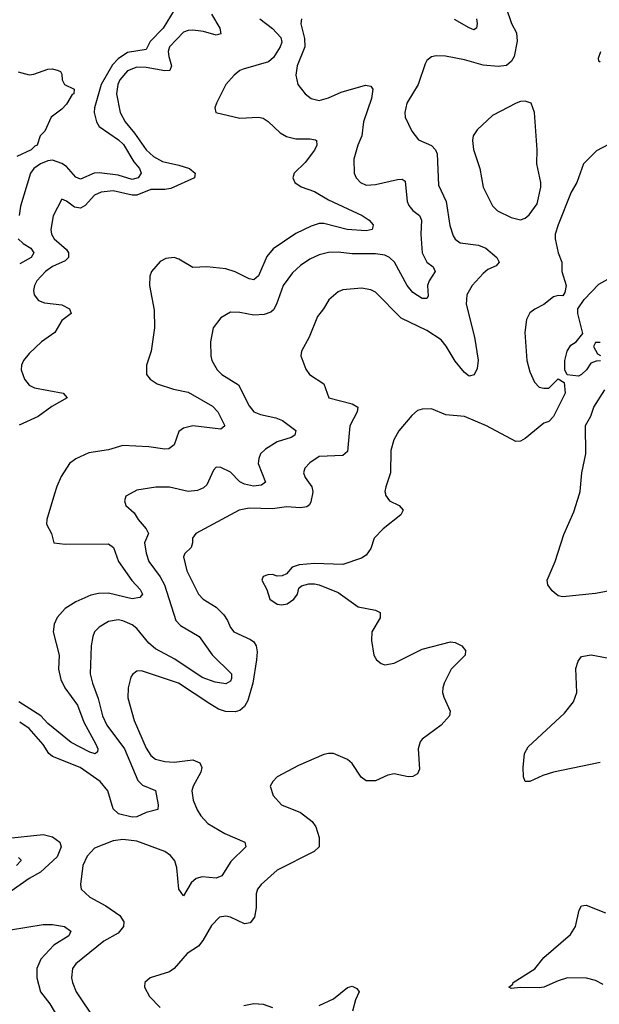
# Model space of a CAD drawing. Header units: inches. Extents: x 1843162 to 1959474, y 907081 to 1016326.
# Tile 562 of 656: x 1941810 to 1944286, y 957817 to 962027. Entities that reach past the tile are written whole.
import ezdxf

# ---------------------------------------------------------------- set-up
doc = ezdxf.new("R2010")
doc.units = ezdxf.units.IN
doc.header["$MEASUREMENT"] = 0
doc.layers.add('B9945', color=7, linetype='Continuous')
doc.layers.add('B9946', color=7, linetype='Continuous')

msp = doc.modelspace()

# ---------------------------------------------------------------- linework, layer by layer
at = {"layer": 'B9945', "color": 5}
for points, elevation in [([(1941959.2, 960000), (1941925.8, 959890), (1941924, 959870), (1941945.3, 959830), (1941956, 959790), (1942004.5, 959784.4), (1942190, 959785.2), (1942210.1, 959770.1), (1942232.7, 959710), (1942289.7, 959629.7), (1942324.8, 959590), (1942335, 959570), (1942323.6, 959556.4), (1942290, 959550.4), (1942190, 959574.4), (1942146.7, 959573.3), (1942113.2, 959566.8), (1942050, 959537.7), (1942004.7, 959510), (1941970, 959471.1), (1941957.9, 959442.1), (1941953, 959410), (1941978.3, 959310), (1941976, 959250), (1941985.4, 959205.4), (1942002.2, 959170), (1942056.6, 959096.6), (1942084, 959024), (1942135.3, 958930), (1942143.9, 958910), (1942142.8, 958897.2), (1942131.9, 958888.1), (1942110, 958894.6), (1942030, 958936.9), (1941930, 959018.3), (1941899.7, 959050), (1941806.5, 959110)], 520), ([(1942282.3, 960000), (1942264, 959990), (1942257.3, 959970), (1942262.8, 959950), (1942298.6, 959918.5), (1942316, 959890), (1942350.2, 959850), (1942360.2, 959830), (1942343.8, 959790), (1942350, 959746.4), (1942362, 959710), (1942410, 959644.8), (1942428.3, 959610), (1942477.5, 959457.4), (1942496.5, 959436.5), (1942577.3, 959390), (1942631.6, 959311.6), (1942714.2, 959230), (1942715, 959210), (1942710, 959198.4), (1942690, 959187), (1942645.3, 959194.8), (1942590, 959215), (1942472.6, 959292.6), (1942390, 959336.3), (1942361.4, 959361.5), (1942310, 959423.4), (1942290, 959439.4), (1942250, 959457.3), (1942230, 959460.6), (1942190, 959454), (1942148.8, 959430), (1942130.2, 959409.8), (1942121.8, 959390), (1942114.7, 959350), (1942110.8, 959230), (1942120.5, 959190), (1942145.1, 959125.1), (1942163.6, 959050), (1942182.7, 959010), (1942257.4, 958910), (1942314.6, 958774.6), (1942334, 958754), (1942390.8, 958730.8), (1942401, 958670), (1942399.6, 958650), (1942350, 958637.8), (1942310, 958618.3), (1942290, 958617.2), (1942231.4, 958631.4), (1942210, 958653), (1942187.2, 958730), (1942153.6, 958770), (1942068.2, 958830), (1941950, 958876.6), (1941934.4, 958890), (1941910, 958927.6), (1941850, 958996.5), (1941810, 959023.4)], 540), ([(1943060.6, 960000), (1943054.1, 959965.9), (1943047.6, 959952.4), (1943036.3, 959943.7), (1943010, 959940.2), (1942950, 959943.6), (1942890, 959936), (1942790, 959938.3), (1942748, 959930), (1942562, 959830), (1942548.9, 959810), (1942548.9, 959790), (1942542, 959770), (1942515.3, 959744.7), (1942509.3, 959730), (1942523.5, 959670), (1942574, 959570), (1942593.4, 959550), (1942650, 959514.5), (1942682, 959482), (1942698, 959458), (1942710, 959427.6), (1942724.7, 959410), (1942796.2, 959376.2), (1942810, 959366.7), (1942819.8, 959350), (1942823.9, 959323.9), (1942821.3, 959290), (1942805.4, 959190), (1942784.4, 959115.6), (1942770.1, 959089.9), (1942750, 959073.9), (1942730, 959067.9), (1942688.8, 959068.8), (1942659.5, 959079.5), (1942621.9, 959101.9), (1942488.5, 959190), (1942330, 959242.3), (1942310, 959242), (1942292.2, 959227.8), (1942284.8, 959215.2), (1942272.8, 959170), (1942272.3, 959127.7), (1942299.4, 959030), (1942350, 958911.8), (1942370, 958881.2), (1942390, 958865.6), (1942430, 958854.7), (1942470, 958852.9), (1942550, 958862.8), (1942579.7, 958850), (1942588.5, 958830), (1942584.4, 958810), (1942551.1, 958750), (1942545.6, 958730), (1942551.8, 958690), (1942568.7, 958648.7), (1942583.4, 958623.4), (1942614, 958590), (1942686.8, 958546.8), (1942772.2, 958510), (1942776, 958490), (1942712.1, 958427.9), (1942674.1, 958365.9), (1942650, 958356.5), (1942590, 958362.1), (1942564.2, 958355.8), (1942542.9, 958337.1), (1942510, 958281.3), (1942489.9, 958310), (1942480.9, 958400.9), (1942472.5, 958430), (1942454, 958454), (1942430.3, 958470.3), (1942310, 958514.9), (1942250, 958522.5), (1942210, 958516), (1942130, 958485.1), (1942098, 958450), (1942079.5, 958410), (1942070.4, 958330), (1942072.7, 958310), (1942110, 958275.3), (1942178.3, 958238.3), (1942237.6, 958197.6), (1942254.5, 958170), (1942252.8, 958150), (1942230, 958120.7), (1942170, 958087.9), (1942050.3, 957990), (1942034.9, 957970), (1942031.5, 957930), (1942034.9, 957910), (1942051.3, 957870), (1942133.1, 957750)], 560), ([(1943372.3, 960000), (1943373.5, 959993.5), (1943390.3, 959970.3), (1943430.8, 959950), (1943447.7, 959930), (1943438.4, 959910), (1943363.1, 959850), (1943324, 959810), (1943310, 959765.2), (1943290, 959738), (1943270, 959725.1), (1943190, 959697), (1943070, 959701.6), (1943003.8, 959696.2), (1942974.4, 959685.6), (1942950, 959658), (1942931.6, 959648.4), (1942910, 959648), (1942890, 959655.3), (1942870, 959654), (1942850, 959646), (1942844.7, 959630), (1942866, 959590), (1942878.8, 959550), (1942910, 959528.4), (1942930, 959525.5), (1942953.2, 959530), (1942981.2, 959550), (1942997.2, 959570), (1943003.1, 959596.9), (1943014, 959606), (1943045.6, 959614.4), (1943070, 959614.8), (1943090, 959610.7), (1943170, 959578), (1943256.7, 959516.7), (1943330, 959502.3), (1943350, 959492), (1943350.2, 959470), (1943314.7, 959410), (1943312.7, 959372.7), (1943322.8, 959310), (1943334, 959290), (1943353.8, 959273.8), (1943370, 959269.1), (1943410, 959275.8), (1943530, 959336.2), (1943650, 959366.2), (1943670, 959364.2), (1943698.7, 959350), (1943714.9, 959330), (1943713.1, 959310), (1943653.7, 959250), (1943623.1, 959190), (1943617.4, 959170), (1943616.5, 959150), (1943622.6, 959130), (1943648.7, 959070), (1943646.7, 959050), (1943610.3, 959010), (1943529.3, 958950.7), (1943520.8, 958939.2), (1943512.4, 958910), (1943518, 958822), (1943510, 958802.4), (1943490, 958791.1), (1943470, 958789.8), (1943410, 958802), (1943382.6, 958797.4), (1943330, 958773.3), (1943290, 958773.3), (1943268.3, 958788.3), (1943230, 958847.3), (1943210, 958864.2), (1943150.5, 958889.5), (1943130, 958889.6), (1943110, 958885.6), (1943001.2, 958838.8), (1942910, 958789.2), (1942890.8, 958770), (1942880.7, 958750), (1942893.4, 958710), (1942928, 958670), (1943010, 958637.7), (1943059.1, 958599.1), (1943075.4, 958575.4), (1943090.1, 958530.1), (1943090.1, 958489.9), (1943068.5, 958470), (1942910, 958390.7), (1942841.5, 958330), (1942825.8, 958310), (1942819.7, 958290), (1942820.1, 958230), (1942812.7, 958190), (1942794, 958166), (1942770, 958161.4), (1942710, 958189.7), (1942690, 958194.3), (1942664, 958190), (1942630, 958154.5), (1942593.1, 958090), (1942574, 958066), (1942525.7, 958034.3), (1942470, 957969.7), (1942450, 957956.4), (1942366.8, 957930), (1942344.9, 957910), (1942343, 957890), (1942364.9, 957850), (1942410, 957803)], 580), ([(1944347.6, 959587.6), (1944270, 959574), (1944130, 959559.3), (1944110, 959564), (1944084.7, 959584.7), (1944067, 959610), (1944062.9, 959630), (1944097.2, 959710), (1944134.6, 959825.4), (1944177.4, 959922.6), (1944201.5, 960000)], 580), ([(1944290.7, 958850.7), (1944090.7, 958810), (1944044.8, 958795.2), (1943989.4, 958769.4), (1943969.3, 958770), (1943962.9, 958790), (1943960.5, 958830), (1943967.2, 958890), (1943981.8, 958918.2), (1944137.5, 959062.5), (1944176.4, 959110), (1944190.8, 959150), (1944186.5, 959253.5), (1944195.6, 959284.4), (1944210, 959303.8), (1944251.8, 959311.8), (1944350, 959292.9)], 580), ([(1941750, 958526.5), (1941910, 958543.6), (1941950, 958533.2), (1941981.6, 958510), (1941986.5, 958490), (1941970, 958448.2), (1941898.3, 958381.7), (1941850, 958354.4), (1941710, 958257)], 540), ([(1941805.4, 958445.4), (1941814.2, 958434.2), (1941815.2, 958430), (1941796.6, 958410)], 520), ([(1944302.2, 957902.2), (1944270, 957919.4), (1944231.4, 957928.6), (1944150, 957929.8), (1944110, 957917.5), (1944050, 957890.6), (1944030, 957887.4), (1943950, 957889.1), (1943910, 957885.3), (1943899.5, 957890), (1943916.9, 957903.1), (1943918.7, 957910), (1944010.4, 957969.6), (1944050, 958017.1), (1944163.9, 958116.1), (1944185.2, 958150), (1944200.5, 958219.5), (1944210, 958237.6), (1944230, 958240.7), (1944312.2, 958207.8)], 580), ([(1941770, 958136.1), (1941910, 958158.7), (1941950, 958158.9), (1942002, 958150), (1942027.9, 958130), (1942020.3, 958110), (1941956.1, 958070), (1941899.8, 958010), (1941883.7, 957970), (1941882.9, 957930), (1941898.9, 957870), (1941939, 957819), (1941991.5, 957730)], 540), ([(1943090, 957811.6), (1943150, 957840.5), (1943210, 957889.1), (1943230, 957894.2), (1943250, 957885.3), (1943259.7, 957870), (1943244.3, 957835.7), (1943232.3, 957787.7)], 580), ([(1942767.6, 957812.4), (1942810, 957820.7), (1942850, 957818), (1942890, 957804.2)], 580)]:
    msp.add_lwpolyline(points, dxfattribs=dict(at, elevation=elevation))
at = {"layer": 'B9946', "color": 5}
for points, elevation in [([(1943863.8, 962150), (1943911.3, 962010), (1943932.7, 961970), (1943935.2, 961935.2), (1943922.7, 961870), (1943911.1, 961850), (1943890, 961831.3), (1943853.6, 961826.4), (1943790, 961832.1), (1943710, 961854.9), (1943628.9, 961871.1), (1943590, 961872.8), (1943570, 961867.6), (1943550, 961852.3), (1943542, 961838), (1943512.6, 961750), (1943464.3, 961670), (1943455, 961630), (1943457.6, 961610), (1943485.3, 961550), (1943513.6, 961513.6), (1943570, 961489.2), (1943586, 961470), (1943593.1, 961453.1), (1943599, 961319), (1943631.8, 961250), (1943647.2, 961147.2), (1943662, 961102), (1943670, 961088.9), (1943692.2, 961072.2), (1943770, 961062), (1943801.6, 961050), (1943849.2, 961010), (1943857.8, 960990), (1943845.1, 960974.9), (1943810, 960958.2), (1943790, 960941.6), (1943743.2, 960890), (1943720.7, 960850), (1943718.2, 960810), (1943753.8, 960670), (1943769.2, 960570.8), (1943765.1, 960534.9), (1943751.3, 960508.7), (1943730, 960502.9), (1943710, 960518.7), (1943670, 960566.6), (1943631.4, 960631.4), (1943610, 960657.4), (1943550, 960697.4), (1943440.3, 960750), (1943330, 960861.5), (1943310, 960871.9), (1943270, 960878.2), (1943190, 960871.3), (1943170, 960863.7), (1943130.4, 960829.6), (1943108.4, 960790), (1943082.4, 960757.6), (1943046.5, 960670), (1943013.4, 960610), (1943011.8, 960590), (1943032, 960532), (1943047.7, 960510), (1943109.3, 960469.3), (1943130.2, 960410.2), (1943230, 960384.7), (1943254.7, 960370), (1943251.8, 960350), (1943219.8, 960290), (1943210, 960180.5), (1943190, 960163.5), (1943090, 960158.8), (1943050, 960132.6), (1943028.8, 960110), (1943022.3, 960090), (1943029.1, 960070), (1943058.5, 960030), (1943062.6, 960010), (1943060.6, 960000)], 560), ([(1942470, 962066.9), (1942423.6, 961990), (1942367, 961933), (1942350, 961899.8), (1942270, 961886), (1942230, 961859.2), (1942206.9, 961833.1), (1942158.4, 961750), (1942129.6, 961650), (1942128.3, 961630), (1942138.4, 961590), (1942150, 961569.5), (1942232.6, 961512.6), (1942253.2, 961493.2), (1942298.3, 961418.3), (1942321.3, 961390), (1942329.1, 961370), (1942315.6, 961350), (1942290, 961343.9), (1942230, 961361.9), (1942150, 961371.8), (1942127.8, 961370), (1942070, 961344.4), (1942050, 961353.1), (1942010, 961399.3), (1941990, 961411.8), (1941950, 961425.4), (1941930, 961423.3), (1941898.7, 961410), (1941870.1, 961390), (1941856.2, 961370), (1941814, 961230), (1941808.3, 961190)], 460), ([(1942629.2, 962050), (1942664.9, 961990), (1942670, 961966.2), (1942650, 961960.8), (1942595.8, 961975.8), (1942550, 961981.5), (1942530, 961980.8), (1942510, 961973.1), (1942449.6, 961910), (1942445, 961890), (1942447.1, 961870), (1942459.2, 961830), (1942451.3, 961810), (1942430, 961807.8), (1942350, 961822), (1942310, 961823.8), (1942270, 961807.7), (1942238.5, 961770), (1942228.9, 961750), (1942223.1, 961710), (1942238.9, 961630), (1942261.2, 961590), (1942301.1, 961541.1), (1942350, 961470.1), (1942381.4, 961441.4), (1942420.3, 961420.3), (1942490, 961405.4), (1942535.3, 961390), (1942559.6, 961370), (1942557.1, 961350), (1942455.4, 961304.6), (1942430, 961300.3), (1942370, 961300.6), (1942310, 961276.9), (1942290, 961276), (1942210, 961294.4), (1942157.6, 961290), (1942130, 961276.4), (1942090, 961233), (1942070, 961221.4), (1942044.6, 961224.6), (1942010, 961251.5), (1941990, 961259.3), (1941952.4, 961187.6), (1941943.5, 961130), (1941946.4, 961110), (1941957.8, 961090), (1942010, 961043.8), (1942018.2, 961030), (1942019.1, 961010), (1942004.9, 960995.1), (1941950, 960970.9), (1941919.8, 960950), (1941883.2, 960910), (1941873, 960890), (1941869.2, 960869.2), (1941871.5, 960850), (1941890, 960826.2), (1941916.3, 960816.3), (1941990, 960808), (1942022.8, 960790), (1942030.3, 960770), (1941990, 960740.3), (1941960.7, 960690), (1941903.2, 960650), (1941850, 960599.4), (1941826.4, 960570), (1941817.6, 960550), (1941816.3, 960530), (1941830, 960490.4), (1941850, 960463.6), (1941873, 960453), (1941995.5, 960430), (1942012.7, 960410), (1941946.8, 960373.2), (1941889.1, 960330), (1941807.5, 960292.5)], 480), ([(1942835.6, 962030), (1942890, 961988.9), (1942925.1, 961950), (1942930.1, 961930), (1942923.5, 961910), (1942894.7, 961865.3), (1942873.3, 961846.7), (1942764.4, 961815.6), (1942750, 961809.8), (1942726.7, 961790), (1942691.3, 961750), (1942650.3, 961670), (1942643.7, 961650), (1942647.3, 961630), (1942750, 961606), (1942830, 961610.2), (1942850, 961605.2), (1942871.5, 961591.5), (1942923.5, 961543.5), (1942950, 961526.9), (1942990, 961517.5), (1943050, 961517.7), (1943073.5, 961513.5), (1943077.6, 961510), (1943079.7, 961490), (1943070, 961468.4), (1943030, 961416.8), (1942982, 961370), (1942977, 961350), (1942984.9, 961330), (1943012.4, 961312.4), (1943070, 961291.5), (1943130, 961256.2), (1943272.9, 961190), (1943302.6, 961170), (1943319.5, 961150), (1943318.6, 961141.5), (1943315.5, 961130), (1943290, 961124.6), (1943209.3, 961130), (1943110, 961155.6), (1943090, 961155.8), (1943055.4, 961144.6), (1942990, 961112.3), (1942892.5, 961047.5), (1942865.9, 961014.1), (1942830, 960931.5), (1942810, 960914.2), (1942790, 960918.2), (1942730, 960949.1), (1942690, 960962.2), (1942610, 960970.7), (1942550, 960967.1), (1942490, 961002.6), (1942470, 961009.7), (1942434.4, 961005.6), (1942410, 960993.3), (1942372.4, 960950), (1942365.7, 960930), (1942364, 960890), (1942384.7, 960784.7), (1942386.2, 960710), (1942371.1, 960610), (1942352.2, 960550), (1942351.3, 960510), (1942367.6, 960490), (1942397.8, 960470), (1942466.7, 960446.7), (1942530, 960434.4), (1942634.2, 960374.2), (1942656.8, 960350), (1942687, 960290), (1942670, 960276.4), (1942550, 960289.8), (1942510, 960279.8), (1942490, 960266.3), (1942470, 960209.6), (1942447.7, 960192.3), (1942430, 960189.9), (1942361.1, 960201), (1942250, 960206.1), (1942190, 960187.4), (1942105.3, 960174.7), (1942050.1, 960149.8), (1942022.3, 960130), (1941986.7, 960073.3), (1941968.7, 960031.3), (1941959.2, 960000)], 520), ([(1943013.6, 962030), (1943011.1, 962008.9), (1943026.6, 961946.6), (1943027.8, 961910), (1942996.1, 961830), (1942990.2, 961790), (1942997.8, 961750), (1943030.3, 961710), (1943055.5, 961690), (1943090, 961681.8), (1943130, 961692.2), (1943183, 961717), (1943287.3, 961747.3), (1943310, 961743.1), (1943319, 961730), (1943313.2, 961690), (1943278.2, 961590), (1943272, 961530), (1943255, 961490), (1943237.8, 961430), (1943239.5, 961370), (1943247.4, 961350), (1943265.7, 961330), (1943290, 961319.7), (1943330, 961321.4), (1943424, 961344), (1943444.2, 961344.2), (1943456.8, 961336.8), (1943465.1, 961250), (1943471.9, 961231.9), (1943490, 961211.2), (1943518.6, 961190), (1943527.1, 961170), (1943523.6, 961110), (1943529, 961030), (1943549.6, 960989.6), (1943576.5, 960970), (1943585.3, 960950), (1943559.7, 960910), (1943552.8, 960890), (1943555.1, 960844.9), (1943550, 960834.5), (1943530, 960834.5), (1943490, 960859.8), (1943465.4, 960890), (1943411, 960990), (1943390, 961010.4), (1943370, 961019.6), (1943330, 961026), (1943230, 961025), (1943170, 961033.1), (1943130, 961032), (1943090, 961021.4), (1943050, 961003.2), (1943010, 960976.2), (1942975.6, 960944.4), (1942935.9, 960890), (1942907.1, 960810), (1942893.9, 960786.1), (1942883.2, 960776.8), (1942854, 960766), (1942810, 960763.1), (1942750, 960775.5), (1942710, 960776.1), (1942670, 960752.6), (1942636.5, 960710), (1942625.3, 960650), (1942626.4, 960590), (1942630.4, 960570), (1942653.4, 960530), (1942674, 960510), (1942745, 960465), (1942790, 960375.3), (1942810.7, 960350.7), (1942838.2, 960338.2), (1942904.2, 960324.2), (1942932.9, 960312.9), (1942990.3, 960270), (1942985.7, 960250), (1942970, 960240.7), (1942910, 960221.6), (1942859.7, 960190), (1942839.2, 960170), (1942831, 960150), (1942829.5, 960129.5), (1942859.6, 960050), (1942843.4, 960036.6), (1942808.2, 960031.8), (1942770, 960040.9), (1942750, 960050.6), (1942710, 960092.5), (1942670, 960112.9), (1942650, 960114.3), (1942638.6, 960101.4), (1942610, 960037.7), (1942595.3, 960024.7), (1942570, 960013.2), (1942530, 960009.1), (1942450, 960028.7), (1942391.7, 960028.3), (1942310, 960015.1), (1942282.3, 960000)], 540), ([(1943762.2, 962030), (1943765.2, 962010), (1943761.3, 961990), (1943750, 961983.5), (1943730, 961991.7), (1943667.3, 962027.3)], 540), ([(1944290, 961844.8), (1944284, 961850), (1944282.6, 961862.6), (1944292.4, 961890)], 560), ([(1941803.4, 961803.4), (1941850, 961790.6), (1941870, 961793.4), (1941930, 961814.8), (1941950, 961816), (1941974, 961810), (1941984.7, 961804.7), (1941990, 961794), (1941991.3, 961770), (1942002, 961750), (1942042, 961730), (1942041, 961710), (1942033.8, 961706.2), (1942010, 961665.1), (1941990, 961643.7), (1941944.7, 961610), (1941918, 961550), (1941898, 961530), (1941884.7, 961490), (1941874.2, 961485.8), (1941858.8, 961470), (1941798, 961442)], 440), ([(1944352.5, 961507.5), (1944273.8, 961466.2), (1944218.8, 961410), (1944190.7, 961330), (1944166.8, 961290), (1944110.7, 961149.3), (1944098, 961110), (1944098, 961090), (1944110.6, 961030.6), (1944126.8, 960990), (1944126.8, 960950), (1944144.7, 960890), (1944139.6, 960860.4), (1944130, 960846), (1944110, 960848), (1944090, 960842), (1944050, 960809.2), (1944010.6, 960789.4), (1943990, 960773.2), (1943975.5, 960744.5), (1943968.5, 960690), (1943977, 960570), (1943990, 960521), (1944010, 960477.3), (1944030, 960456.3), (1944050, 960450.7), (1944070, 960451), (1944110, 960491.3), (1944136, 960476), (1944141, 960430), (1944090.8, 960330), (1944070, 960309), (1944050, 960302), (1943970, 960235.8), (1943950, 960224.4), (1943930, 960224), (1943804.5, 960290), (1943710, 960329.7), (1943630, 960338), (1943570, 960362.9), (1943530, 960362), (1943510, 960356), (1943484.8, 960335.2), (1943430, 960269.4), (1943408.8, 960230), (1943395.1, 960184.9), (1943394.9, 960090), (1943373.7, 960030), (1943370.4, 960010), (1943372.3, 960000)], 580), ([(1941804.1, 961090), (1941824.5, 961070), (1941857.8, 961050), (1941870.9, 961030), (1941858.4, 961010), (1941810, 960982.8)], 460), ([(1944291.1, 960568.9), (1944272.7, 960567.3), (1944250, 960558), (1944231.3, 960530), (1944210.6, 960509.4), (1944196.8, 960503.2), (1944148.4, 960508.4), (1944139, 960530), (1944139, 960570), (1944149, 960610), (1944165.2, 960634.8), (1944188, 960650), (1944215.3, 960684.7), (1944194, 960770), (1944195.3, 960790), (1944222, 960830), (1944284.2, 960895.8), (1944323.3, 960916.7)], 580), ([(1944290, 960646), (1944270, 960646), (1944262, 960630), (1944278, 960598), (1944291.6, 960591.6)], 580), ([(1944201.5, 960000), (1944204.6, 960010), (1944211.4, 960090), (1944228.5, 960170), (1944227.6, 960292.4), (1944250, 960331.3), (1944262.7, 960370), (1944310, 960444.9)], 580)]:
    msp.add_lwpolyline(points, dxfattribs=dict(at, elevation=elevation))
at = {"layer": 'B9946', "color": 5, "elevation": 580}
msp.add_lwpolyline([(1943970, 961678), (1943950, 961677), (1943931.3, 961670), (1943830, 961617), (1943764.5, 961555.5), (1943747.2, 961530), (1943744.2, 961510), (1943748.4, 961471.6), (1943775.3, 961390), (1943790.4, 961310), (1943830, 961230.6), (1943850.7, 961210), (1943910, 961180.4), (1943950, 961170.6), (1943970, 961178.8), (1943987.3, 961192.7), (1944020.2, 961239.8), (1944036, 961310), (1944036, 961330), (1944019.5, 961410), (1944020.7, 961470), (1944009.3, 961630), (1943995.3, 961670)], close=True, dxfattribs=at)

doc.saveas('drawing.dxf')
